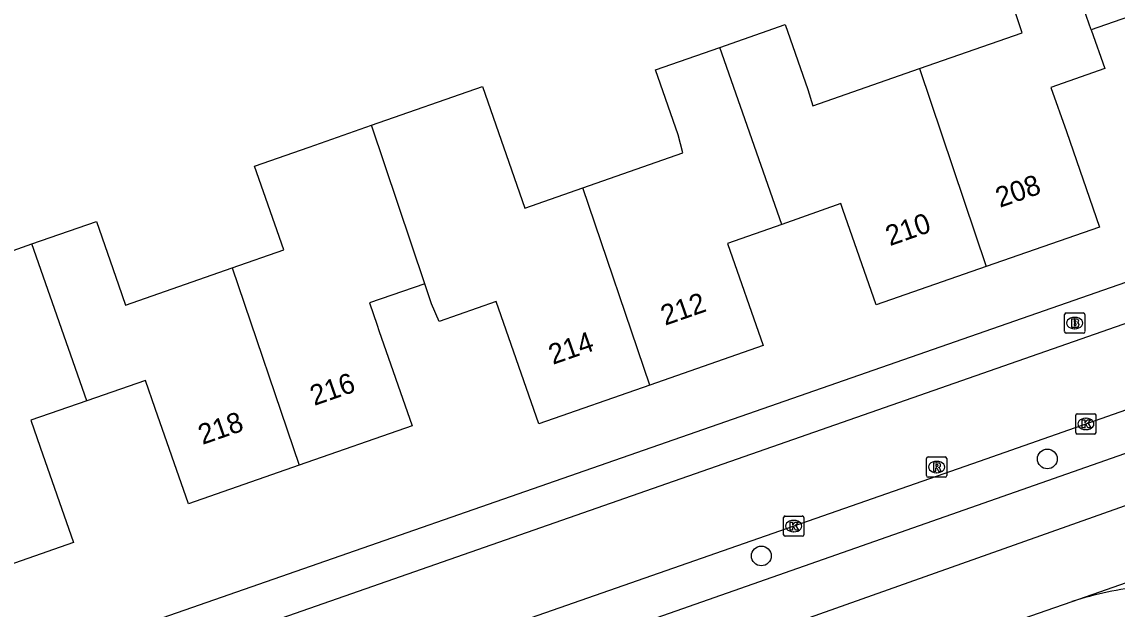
# Model space of a CAD drawing. Extents: x 158474 to 159560, y 388525 to 389605.
# Drawn here: x 158922.3 to 158976.5, y 389107.7 to 389136.7 of the extents above; entities that cross this region are included whole.
import ezdxf

# ---------------------------------------------------------------- set-up
doc = ezdxf.new("R2010")
doc.units = 0
for name, color, linetype in [('IMGEO_Boom', 7, 'Continuous'), ('IMGEO_Brandkraan', 7, 'Continuous'), ('IMGEO_Kolk', 7, 'Continuous'), ('IMGEO_Pand', 7, 'Continuous'), ('IMGEO_Pand_nummerreeks', 7, 'Continuous'), ('IMGEO_Rijbaan_lokaal_gesloten', 7, 'Continuous'), ('IMGEO_Rijbaan_lokaal_open', 7, 'Continuous'), ('IMGEO_Rioolput', 7, 'Continuous'), ('IMGEO_Voetpad_open', 7, 'Continuous')]:
    doc.layers.add(name, color=color, linetype=linetype)

msp = doc.modelspace()

# ---------------------------------------------------------------- linework, layer by layer
at = {"layer": 'IMGEO_Boom'}
for centre in [(158973, 389115.121), (158958.847, 389110.326)]:
    msp.add_circle(centre, 0.489, dxfattribs=at)
at = {"layer": 'IMGEO_Brandkraan'}
for p, q in [((158973.853, 389121.417), (158973.853, 389122.269)), ((158973.928, 389122.343), (158974.78, 389122.343)), ((158974.341, 389122.123), (158974.366, 389122.123)), ((158974.854, 389122.269), (158974.854, 389121.417)), ((158974.364, 389121.563), (158974.339, 389121.563)), ((158974.78, 389121.343), (158973.928, 389121.343))]:
    msp.add_line(p, q, dxfattribs=at)
for points in [[(158973.853, 389121.417), (158973.853, 389122.269)], [(158973.928, 389122.343), (158974.78, 389122.343)], [(158974.854, 389122.269), (158974.854, 389121.417)], [(158974.201, 389122.043), (158974.201, 389121.643), (158974.414, 389121.643)], [(158974.432, 389122.043), (158974.201, 389122.043)], [(158974.38, 389121.962), (158974.326, 389121.962), (158974.326, 389121.886)], [(158974.326, 389121.886), (158974.379, 389121.886)], [(158974.388, 389121.81), (158974.326, 389121.81), (158974.326, 389121.729)], [(158974.326, 389121.729), (158974.388, 389121.729)], [(158974.78, 389121.343), (158973.928, 389121.343)]]:
    msp.add_lwpolyline(points, dxfattribs=at)
for centre, radius, start, end in [((158973.93, 389122.267), 0.0765, 91.552, 178.448), ((158973.93, 389122.267), 0.0765, 91.552, 178.448), ((158974.778, 389122.267), 0.0765, 1.552, 88.448), ((158974.778, 389122.267), 0.0765, 1.552, 88.448), ((158974.381, 389121.924), 0.0379, 267.8285, 90.9355), ((158974.389, 389121.769), 0.0404, 269.8759, 90.5077), ((158974.42, 389121.894), 0.251, 268.6676, 293.5347), ((158974.436, 389121.898), 0.145, 59.4692, 91.5367), ((158974.461, 389121.945), 0.0922, 285.5137, 58.1501), ((158974.466, 389121.753), 0.105, 301.3115, 78.989), ((158973.93, 389121.419), 0.0765, 181.552, 268.448), ((158973.93, 389121.419), 0.0765, 181.552, 268.448), ((158974.778, 389121.419), 0.0765, 271.552, 358.448), ((158974.778, 389121.419), 0.0765, 271.552, 358.448)]:
    msp.add_arc(centre, radius, start, end, dxfattribs=at)
for centre, major_axis, ratio, start_param, end_param in [((158974.34, 389121.843), (-0.387, 0.002), 0.722429, 4.712389, 7.853982), ((158974.365, 389121.843), (-0.39, 0.002), 0.717154, 1.570796, 4.712389)]:
    msp.add_ellipse(centre, major_axis=major_axis, ratio=ratio, start_param=start_param, end_param=end_param, dxfattribs=at)
at = {"layer": 'IMGEO_Kolk'}
for p, q in [((158974.407, 389116.428), (158974.407, 389117.28)), ((158974.482, 389117.354), (158975.334, 389117.354)), ((158975.408, 389117.28), (158975.408, 389116.428)), ((158974.895, 389117.134), (158974.92, 389117.134)), ((158975.334, 389116.354), (158974.482, 389116.354)), ((158974.918, 389116.574), (158974.893, 389116.574)), ((158960.023, 389112.299), (158960.875, 389112.299)), ((158959.948, 389111.373), (158959.948, 389112.225)), ((158960.436, 389112.079), (158960.461, 389112.079)), ((158960.949, 389112.225), (158960.949, 389111.373)), ((158960.875, 389111.299), (158960.023, 389111.299)), ((158960.459, 389111.519), (158960.434, 389111.519))]:
    msp.add_line(p, q, dxfattribs=at)
for points in [[(158974.407, 389116.428), (158974.407, 389117.28)], [(158974.482, 389117.354), (158975.334, 389117.354)], [(158975.408, 389117.28), (158975.408, 389116.428)], [(158974.728, 389117.054), (158974.851, 389117.054), (158974.851, 389116.903), (158974.981, 389117.054), (158975.145, 389117.054), (158974.999, 389116.903), (158975.152, 389116.654), (158975, 389116.654), (158974.915, 389116.818), (158974.851, 389116.751), (158974.851, 389116.654), (158974.728, 389116.654), (158974.728, 389117.054)], [(158975.334, 389116.354), (158974.482, 389116.354)], [(158960.023, 389112.299), (158960.875, 389112.299)], [(158959.948, 389111.373), (158959.948, 389112.225)], [(158960.269, 389111.999), (158960.392, 389111.999), (158960.392, 389111.848), (158960.522, 389111.999), (158960.686, 389111.999), (158960.54, 389111.848), (158960.693, 389111.599), (158960.541, 389111.599), (158960.456, 389111.763), (158960.392, 389111.696), (158960.392, 389111.599), (158960.269, 389111.599), (158960.269, 389111.999)], [(158960.949, 389112.225), (158960.949, 389111.373)], [(158960.875, 389111.299), (158960.023, 389111.299)]]:
    msp.add_lwpolyline(points, dxfattribs=at)
for centre, start, end in [((158974.484, 389117.278), 91.552, 178.448), ((158974.484, 389117.278), 91.552, 178.448), ((158975.332, 389117.278), 1.552, 88.448), ((158975.332, 389117.278), 1.552, 88.448), ((158974.484, 389116.43), 181.552, 268.448), ((158974.484, 389116.43), 181.552, 268.448), ((158975.332, 389116.43), 271.552, 358.448), ((158975.332, 389116.43), 271.552, 358.448), ((158960.025, 389112.223), 91.552, 178.448), ((158960.025, 389112.223), 91.552, 178.448), ((158960.873, 389112.223), 1.552, 88.448), ((158960.873, 389112.223), 1.552, 88.448), ((158960.025, 389111.375), 181.552, 268.448), ((158960.025, 389111.375), 181.552, 268.448), ((158960.873, 389111.375), 271.552, 358.448), ((158960.873, 389111.375), 271.552, 358.448)]:
    msp.add_arc(centre, 0.0765, start, end, dxfattribs=at)
for centre, major_axis, ratio, start_param, end_param in [((158974.894, 389116.854), (-0.387, 0.002), 0.722429, 4.712389, 7.853982), ((158974.919, 389116.854), (-0.39, 0.002), 0.717154, 1.570796, 4.712389), ((158960.435, 389111.799), (-0.387, 0.002), 0.722429, 4.712389, 7.853982), ((158960.46, 389111.799), (-0.39, 0.002), 0.717154, 1.570796, 4.712389)]:
    msp.add_ellipse(centre, major_axis=major_axis, ratio=ratio, start_param=start_param, end_param=end_param, dxfattribs=at)
at = {"layer": 'IMGEO_Pand'}
for points in [[(158975.174, 389136.352), (158972.751, 389143.29)], [(158966.672, 389134.436), (158971.748, 389136.205), (158970.745, 389139.234), (158969.699, 389142.221)], [(158986.029, 389132.453), (158980.541, 389130.54), (158978.823, 389135.47), (158978.154, 389137.39), (158975.174, 389136.352)], [(158956.792, 389135.477), (158960.023, 389136.608), (158961.147, 389133.396), (158961.389, 389132.595), (158966.672, 389134.436)], [(158975.174, 389136.352), (158975.846, 389134.429), (158973.181, 389133.497), (158973.942, 389131.314), (158975.587, 389126.592), (158969.975, 389124.636)], [(158950.008, 389128.527), (158954.968, 389130.255), (158954.73, 389131.15), (158953.605, 389134.361), (158956.792, 389135.477)], [(158959.855, 389126.724), (158956.792, 389135.477)], [(158966.672, 389134.436), (158969.975, 389124.636)], [(158939.559, 389131.623), (158945.053, 389133.538), (158947.148, 389127.53), (158950.008, 389128.527)], [(158932.654, 389124.568), (158935.214, 389125.46), (158933.77, 389129.607), (158936.47, 389130.547), (158939.559, 389131.623)], [(158942.188, 389123.789), (158939.559, 389131.623)], [(158953.328, 389118.775), (158950.008, 389128.527)], [(158969.975, 389124.636), (158964.529, 389122.738), (158962.882, 389127.465), (158962.782, 389127.753), (158959.855, 389126.724)], [(158922.75, 389125.755), (158925.941, 389126.872), (158927.04, 389123.735), (158927.39, 389122.734), (158932.654, 389124.568)], [(158959.855, 389126.724), (158957.175, 389125.782), (158958.935, 389120.729), (158953.328, 389118.775)], [(158914.925, 389121.804), (158920.112, 389123.611), (158919.731, 389124.698), (158922.75, 389125.755)], [(158925.467, 389117.995), (158922.75, 389125.755)], [(158932.654, 389124.568), (158935.974, 389114.81)], [(158942.188, 389123.789), (158939.452, 389122.836), (158939.834, 389121.738), (158939.924, 389121.482), (158941.569, 389116.76), (158935.974, 389114.81)], [(158953.328, 389118.775), (158947.829, 389116.859), (158945.722, 389122.903), (158942.908, 389121.922), (158942.523, 389122.79), (158942.188, 389123.789)], [(158935.974, 389114.81), (158930.496, 389112.901), (158928.851, 389117.623), (158928.369, 389119.007), (158925.467, 389117.995)], [(158925.467, 389117.995), (158922.706, 389117.033), (158923.167, 389115.711), (158924.812, 389110.989), (158919.287, 389109.063)]]:
    msp.add_lwpolyline(points, dxfattribs=at)
at = {"layer": 'IMGEO_Rijbaan_lokaal_gesloten'}
for points in [[(159061.27, 389142.264), (159027.739, 389130.513), (158985.407, 389115.829), (158951.575, 389103.853), (158902.626, 389086.773), (158869.852, 389075.342), (158830.988, 389061.725), (158816.351, 389056.585)], [(159005.187, 389125.3), (159000, 389123.491), (158998.026, 389122.802), (158954.615, 389107.585), (158936.615, 389101.294), (158922.752, 389096.465), (158920.782, 389095.788)], [(158974.221, 389108.07), (159000, 389117.075), (159008.616, 389120.085)], [(158922.74, 389090.139), (158924.254, 389090.673), (158952.297, 389100.458), (158973.372, 389107.773), (158974.221, 389108.07)]]:
    msp.add_lwpolyline(points, dxfattribs=at)
at = {"layer": 'IMGEO_Rijbaan_lokaal_open'}
for points in [[(158886.529, 389085.924), (158882.912, 389087.747), (158883.714, 389089.327), (159000, 389129.904), (159002.252, 389130.689), (159005.231, 389130.078), (159018.569, 389134.736), (159019.328, 389132.39)], [(159004.372, 389127.137), (159000, 389125.627), (158996.805, 389124.523), (158969.626, 389115.003), (158932.281, 389101.962), (158921.603, 389098.188), (158920.111, 389097.633)]]:
    msp.add_lwpolyline(points, dxfattribs=at)
msp.add_arc((158979.602, 389091.255), 17.656, 96.013, 107.7464, dxfattribs=at)
at = {"layer": 'IMGEO_Rioolput'}
for p, q in [((158967.022, 389114.296), (158967.022, 389115.148)), ((158967.097, 389115.222), (158967.949, 389115.222)), ((158967.51, 389115.002), (158967.535, 389115.002)), ((158968.023, 389115.148), (158968.023, 389114.296)), ((158967.949, 389114.222), (158967.097, 389114.222)), ((158967.533, 389114.442), (158967.508, 389114.442))]:
    msp.add_line(p, q, dxfattribs=at)
for points in [[(158967.022, 389114.296), (158967.022, 389115.148)], [(158967.097, 389115.222), (158967.949, 389115.222)], [(158968.023, 389115.148), (158968.023, 389114.296)], [(158967.611, 389114.92), (158967.359, 389114.922), (158967.359, 389114.522)], [(158967.359, 389114.522), (158967.483, 389114.522), (158967.483, 389114.684), (158967.494, 389114.684)], [(158967.537, 389114.841), (158967.483, 389114.841), (158967.483, 389114.76)], [(158967.483, 389114.76), (158967.535, 389114.76)], [(158967.541, 389114.655), (158967.612, 389114.522), (158967.752, 389114.522), (158967.687, 389114.648)], [(158967.949, 389114.222), (158967.097, 389114.222)]]:
    msp.add_lwpolyline(points, dxfattribs=at)
for centre, radius, start, end in [((158967.099, 389115.146), 0.0765, 91.552, 178.448), ((158967.099, 389115.146), 0.0765, 91.552, 178.448), ((158967.947, 389115.146), 0.0765, 1.552, 88.448), ((158967.947, 389115.146), 0.0765, 1.552, 88.448), ((158967.493, 389114.631), 0.0533, 26.0293, 88.6989), ((158967.519, 389114.949), 0.19, 274.7715, 282.9687), ((158967.543, 389114.745), 0.0964, 77.0061, 93.1865), ((158967.557, 389114.802), 0.0378, 276.6634, 79.6772), ((158967.61, 389114.81), 0.109, 350.3612, 89.416), ((158967.608, 389114.81), 0.112, 277.5842, 350.9817), ((158967.592, 389114.595), 0.108, 29.5134, 73.7905), ((158967.099, 389114.298), 0.0765, 181.552, 268.448), ((158967.099, 389114.298), 0.0765, 181.552, 268.448), ((158967.947, 389114.298), 0.0765, 271.552, 358.448), ((158967.947, 389114.298), 0.0765, 271.552, 358.448)]:
    msp.add_arc(centre, radius, start, end, dxfattribs=at)
for centre, major_axis, ratio, start_param, end_param in [((158967.509, 389114.722), (-0.387, 0.002), 0.722429, 4.712389, 7.853982), ((158967.534, 389114.722), (-0.39, 0.002), 0.717154, 1.570796, 4.712389)]:
    msp.add_ellipse(centre, major_axis=major_axis, ratio=ratio, start_param=start_param, end_param=end_param, dxfattribs=at)
at = {"layer": 'IMGEO_Voetpad_open'}
msp.add_lwpolyline([(158885.183, 389091.943), (159000, 389131.917), (159004.229, 389133.389), (159005.041, 389131.059), (159013.434, 389133.994), (159026.048, 389138.406)], dxfattribs=at)

# ---------------------------------------------------------------- texts
at = {"layer": 'IMGEO_Pand_nummerreeks'}
for s, rotation, p in [('208', 19.217, (158970.652, 389127.541)), ('210', 19.2148, (158965.21, 389125.644)), ('212', 19.2114, (158954.085, 389121.708)), ('214', 19.2113, (158948.532, 389119.774)), ('216', 19.2113, (158936.726, 389117.742)), ('218', 19.2137, (158931.194, 389115.813))]:
    msp.add_text(s, height=1, rotation=rotation, dxfattribs=at).set_placement(p)

doc.saveas('drawing.dxf')
